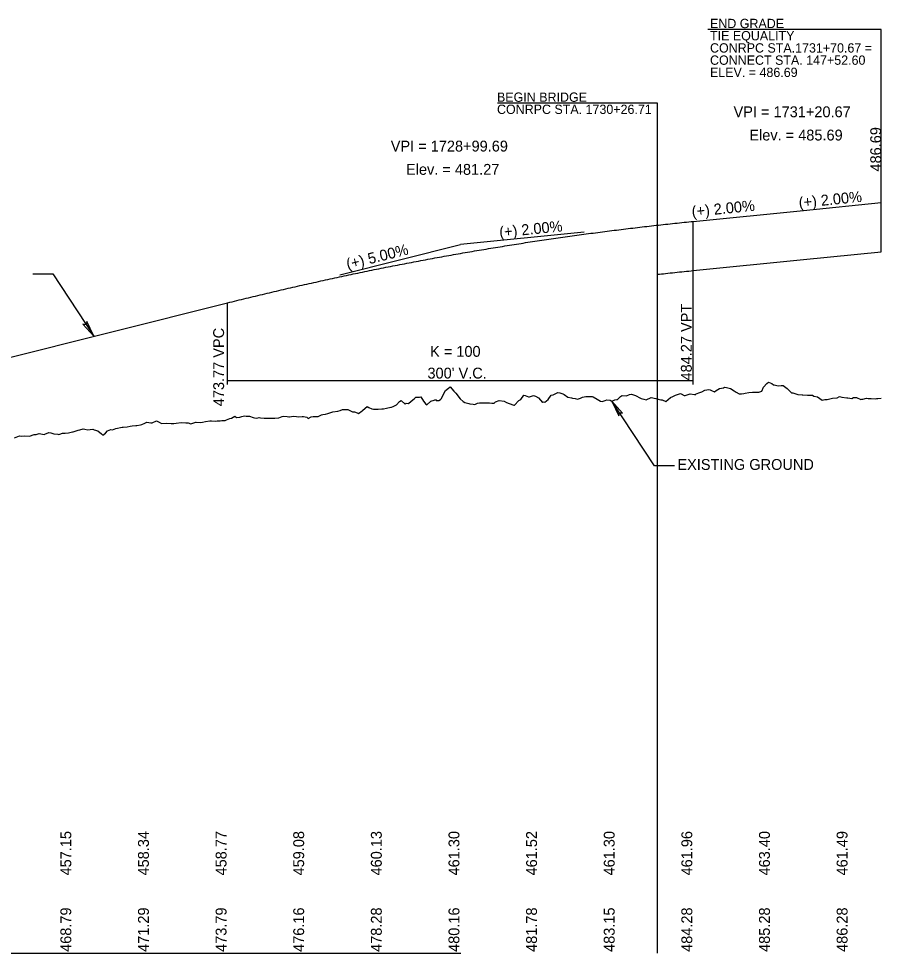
# Model space of a CAD drawing. Extents: x 2017200 to 2047700, y 854850 to 893350.
# Drawn here: x 2022115 to 2022671, y 877100 to 877702 of the extents above; entities that cross this region are included whole.
import ezdxf

# ---------------------------------------------------------------- set-up
doc = ezdxf.new("R2010")
doc.units = 0
for name, color, linetype in [('RD_DDB_GradeTX', 7, 'Continuous'), ('RD_DDB_Profile_EX', 7, 'Continuous'), ('RD_DDB_Profile_Lbl', 7, 'Continuous'), ('RD_DDB_Profile_PR', 7, 'Continuous'), ('RD_DDB_StripGrade', 7, 'Continuous'), ('RD_DDB_VCLbl', 7, 'Continuous'), ('RD_GPK_Profile_Cell', 7, 'Continuous'), ('RD_PD_Bridge', 7, 'Continuous'), ('RD_PD_NON-PLOTTING', 7, 'Continuous')]:
    doc.layers.add(name, color=color, linetype=linetype)

msp = doc.modelspace()

# ---------------------------------------------------------------- linework, layer by layer
at = {"layer": 'RD_DDB_GradeTX'}
for p in [(2022479.29, 877564.31), (2022322.08, 877536.95)]:
    msp.add_line(p, (2022399.69, 877556.35), dxfattribs=at)
at = {"layer": 'RD_DDB_Profile_EX'}
msp.add_lwpolyline([(2022112.5, 877431.98), (2022115.63, 877433.14), (2022117.16, 877433.03), (2022118.78, 877433.16), (2022122.19, 877433.08), (2022125.09, 877434.09), (2022126.47, 877433.98), (2022128.24, 877434.74), (2022131.53, 877434.13), (2022131.95, 877434.33), (2022134.55, 877435.34), (2022135.79, 877435.03), (2022137.7, 877434.45), (2022140.45, 877434.19), (2022141.07, 877434.13), (2022141.71, 877434.38), (2022143.45, 877435.01), (2022144.01, 877434.97), (2022145.11, 877434.98), (2022147.16, 877435.08), (2022149.77, 877435.75), (2022150.32, 877435.72), (2022151.47, 877436.2), (2022153.47, 877436.9), (2022154.43, 877437.03), (2022156.62, 877437.67), (2022157.75, 877437.48), (2022159.78, 877437.01), (2022161.23, 877437.2), (2022162.93, 877437.47), (2022163.74, 877437.16), (2022166.08, 877436.47), (2022168.4, 877434.39), (2022169.24, 877433.71), (2022170.98, 877434.96), (2022172.39, 877436.51), (2022174.43, 877437.35), (2022175.54, 877437.08), (2022177.72, 877437.89), (2022178.7, 877438.11), (2022180.74, 877438.58), (2022181.85, 877438.8), (2022182.38, 877438.77), (2022185, 877438.91), (2022187.04, 877439.34), (2022188.16, 877439.63), (2022190.5, 877439.82), (2022191.31, 877439.87), (2022193.5, 877440.34), (2022194.46, 877440.45), (2022196.36, 877441.42), (2022197.62, 877441.96), (2022200.26, 877441.65), (2022201.02, 877441.66), (2022203.92, 877442.76), (2022205.67, 877441.93), (2022207.08, 877441.15), (2022210.33, 877441.35), (2022213.38, 877441.11), (2022214.99, 877441.25), (2022216.54, 877441.34), (2022219.77, 877441.73), (2022222.84, 877441.51), (2022224.31, 877441.64), (2022226, 877441.03), (2022229.15, 877442.01), (2022229.53, 877441.98), (2022232.3, 877441.69), (2022233.63, 877442), (2022235.46, 877442.39), (2022238.29, 877442.85), (2022238.61, 877442.93), (2022239.29, 877442.86), (2022241.76, 877442.61), (2022242.95, 877442.76), (2022244.92, 877442.95), (2022245.93, 877443.02), (2022248.07, 877443.08), (2022249.05, 877443.49), (2022251.22, 877444.32), (2022252.26, 877444.62), (2022254.38, 877445.77), (2022255.46, 877445.04), (2022257.53, 877445.12), (2022258.8, 877445.67), (2022260.68, 877446.02), (2022261.58, 877445.94), (2022263.84, 877445.96), (2022266.24, 877445.06), (2022266.99, 877444.71), (2022268.56, 877444.65), (2022270.14, 877444.93), (2022270.9, 877444.89), (2022273.3, 877444.68), (2022275.56, 877444.58), (2022276.45, 877444.54), (2022276.91, 877444.51), (2022278.32, 877444.59), (2022279.29, 877444.54), (2022279.6, 877444.58), (2022280.22, 877444.66), (2022282.76, 877444.89), (2022284.88, 877445.65), (2022285.91, 877445.94), (2022288.08, 877445.67), (2022289.06, 877445.51), (2022289.53, 877445.51), (2022292.22, 877445.95), (2022294.19, 877445.73), (2022295.37, 877445.48), (2022297.84, 877445.61), (2022298.52, 877445.59), (2022300.74, 877445.29), (2022301.68, 877444.47), (2022303.51, 877445.48), (2022304.83, 877445.55), (2022307.59, 877445.6), (2022307.98, 877445.67), (2022310.27, 877446.64), (2022311.14, 877446.99), (2022312.83, 877447.16), (2022314.29, 877447.66), (2022317.49, 877448.6), (2022320.6, 877449.11), (2022322.19, 877449.55), (2022323.75, 877450.08), (2022327.11, 877450.09), (2022330.06, 877448.74), (2022331.46, 877448.58), (2022333.21, 877447.94), (2022334.1, 877447.55), (2022336.36, 877449.29), (2022336.87, 877449.83), (2022339.52, 877452.02), (2022340.78, 877451.54), (2022342.67, 877450.7), (2022343.64, 877450.37), (2022345.82, 877450.34), (2022346.62, 877450.38), (2022348.98, 877450.52), (2022350.1, 877450.69), (2022352.13, 877451.1), (2022354.76, 877451.68), (2022355.28, 877451.64), (2022356.38, 877452.06), (2022358.44, 877453.18), (2022360.32, 877455.37), (2022361.59, 877455.89), (2022364.08, 877453.67), (2022364.74, 877454.24), (2022366.14, 877454.02), (2022367.9, 877455.62), (2022369.85, 877456.97), (2022371.05, 877458.05), (2022373.4, 877458.12), (2022374.2, 877458.35), (2022375.9, 877455.45), (2022377.36, 877453.66), (2022378.05, 877453.24), (2022380.51, 877455.52), (2022382.71, 877456.13), (2022383.66, 877456.6), (2022384.15, 877456.05), (2022385.66, 877455.97), (2022386.82, 877456.61), (2022387.37, 877456.99), (2022389.97, 877462.42), (2022392.03, 877463.88), (2022393.12, 877464.83), (2022395.41, 877462.06), (2022396.28, 877461.1), (2022396.69, 877460.63), (2022399.43, 877457), (2022401.35, 877455.37), (2022402.58, 877454.72), (2022405.17, 877453.97), (2022405.74, 877453.71), (2022407.98, 877453.58), (2022408.89, 877453.34), (2022410.67, 877454.3), (2022412.04, 877454.46), (2022415.33, 877454.55), (2022418.35, 877454.37), (2022419.98, 877454.32), (2022421.5, 877454.28), (2022422.28, 877455.03), (2022424.69, 877455.88), (2022427.81, 877455.48), (2022429.3, 877454.72), (2022430.96, 877454.02), (2022434.12, 877452.9), (2022434.44, 877453.04), (2022437.27, 877455.87), (2022438.62, 877456.56), (2022440.42, 877459.34), (2022441.35, 877459.18), (2022443.58, 877458.43), (2022444.2, 877458.4), (2022446.73, 877459.26), (2022447.94, 877458.76), (2022449.88, 877457.71), (2022452.6, 877454.75), (2022453.04, 877455.11), (2022453.96, 877454.98), (2022456.19, 877456.64), (2022458.03, 877459.46), (2022459.34, 877459.57), (2022461.91, 877460.94), (2022462.5, 877461.07), (2022463.72, 877460.87), (2022465.65, 877460.35), (2022466.57, 877459.81), (2022468.8, 877458.15), (2022471.23, 877457.69), (2022471.96, 877457.51), (2022473.48, 877457.28), (2022475.11, 877456.92), (2022477.09, 877457.49), (2022478.26, 877458.02), (2022480.55, 877458.47), (2022481.42, 877458.55), (2022483.23, 877458.61), (2022484.57, 877458.52), (2022485.21, 877458.22), (2022487.72, 877456.86), (2022489.87, 877455.5), (2022490.88, 877455.29), (2022492.99, 877456), (2022494.03, 877456.38), (2022496.16, 877456.08), (2022497.18, 877455.59), (2022499.19, 877456.44), (2022500.34, 877456.54), (2022500.93, 877456.6), (2022502.75, 877458.57), (2022503.49, 877458.97), (2022503.84, 877459.17), (2022506.64, 877459.05), (2022508.5, 877459.85), (2022509.8, 877459.98), (2022512.51, 877459.12), (2022512.95, 877458.93), (2022515.23, 877457.77), (2022516.1, 877457.17), (2022517.82, 877456.9), (2022519.26, 877456.46), (2022522.48, 877457.87), (2022525.56, 877457.26), (2022527.14, 877456.82), (2022528.72, 877456.4), (2022529.52, 877456.47), (2022532.02, 877455.37), (2022535.02, 877457.94), (2022536.46, 877458.55), (2022538.18, 877459.42), (2022541.44, 877460.45), (2022541.78, 877460.25), (2022543.82, 877459.2), (2022544.48, 877459.24), (2022545.77, 877459.62), (2022547.64, 877460.18), (2022550.43, 877459.74), (2022550.79, 877459.71), (2022551.54, 877460.17), (2022553.94, 877461.16), (2022555.09, 877461.51), (2022557.1, 877462.62), (2022559.75, 877463.05), (2022560.51, 877462.77), (2022561.3, 877462.42), (2022563.4, 877461.46), (2022564.41, 877462.41), (2022566.56, 877463.67), (2022569.07, 877464.15), (2022569.71, 877464.51), (2022571.05, 877464.4), (2022572.86, 877463.96), (2022573.73, 877463.62), (2022576.02, 877462.16), (2022577.19, 877461.23), (2022579.17, 877460.23), (2022580.81, 877460.24), (2022582.32, 877460.39), (2022583.05, 877460.72), (2022585.48, 877461.14), (2022587.7, 877461.31), (2022588.63, 877461.42), (2022590.57, 877461.38), (2022591.78, 877461.35), (2022593.87, 877461.97), (2022594.94, 877464.57), (2022597.02, 877466.83), (2022598.09, 877467.79), (2022600.33, 877466.84), (2022601.24, 877466.09), (2022601.68, 877466.06), (2022604.4, 877465.46), (2022606.34, 877465.55), (2022607.55, 877465.7), (2022610.09, 877463.8), (2022610.7, 877463.05), (2022612.94, 877460.96), (2022613.86, 877460.81), (2022615.66, 877460.36), (2022617.01, 877459.93), (2022619.84, 877459.7), (2022620.32, 877459.59), (2022623.32, 877459.43), (2022624.98, 877459.32), (2022626.47, 877459.43), (2022627.24, 877458.7), (2022629.63, 877458.3), (2022632.78, 877456.11), (2022634.29, 877456.58), (2022635.93, 877456.6), (2022639.36, 877457.42), (2022642.24, 877457.66), (2022643.92, 877458.44), (2022645.39, 877458.16), (2022648.54, 877457.7), (2022649.12, 877457.58), (2022651.7, 877457.22), (2022652.93, 877457.82), (2022654.85, 877457.98), (2022657.59, 877456.69), (2022658.22, 877456.73), (2022658.87, 877456.84), (2022661.16, 877457.52), (2022662.25, 877457.31), (2022664.31, 877457.27), (2022666.91, 877457.13), (2022667.75, 877457.22), (2022668.63, 877457.18), (2022670.67, 877457.45)], dxfattribs=at)
at = {"layer": 'RD_DDB_Profile_Lbl'}
for p, q in [((2022524.64, 877413.87), (2022497.18, 877455.59)), ((2022537.51, 877413.87), (2022524.64, 877413.87))]:
    msp.add_line(p, q, dxfattribs=at)
for points in [[(2022670.67, 877583.45), (2022670.67, 877694.85), (2022559.13, 877694.85)], [(2022526.7, 877568.92), (2022526.7, 877647.47), (2022423.54, 877647.47)], [(2022124.22, 877537.5), (2022137.08, 877537.5), (2022163.53, 877497.32)]]:
    msp.add_lwpolyline(points, dxfattribs=at)
for points in [[(2022163.53, 877497.32), (2022159.07, 877506.82), (2022158.7, 877504.66), (2022156.56, 877505.17)], [(2022497.18, 877455.59), (2022501.64, 877446.09), (2022502.02, 877448.25), (2022504.15, 877447.74)]]:
    msp.add_lwpolyline(points, close=True, dxfattribs=at)
at = {"layer": 'RD_DDB_Profile_PR'}
for p, q in [((2022620.67, 877578.45), (2022670.67, 877583.45)), ((2022549.69, 877571.35), (2022620.67, 877578.45)), ((2021795, 877405.2), (2022249.69, 877518.85))]:
    msp.add_line(p, q, dxfattribs=at)
msp.add_spline([(2022249.69, 877518.85), (2022255.69, 877520.35), (2022261.69, 877521.82), (2022267.69, 877523.27), (2022273.69, 877524.71), (2022279.69, 877526.13), (2022285.69, 877527.53), (2022291.69, 877528.91), (2022297.69, 877530.28), (2022303.69, 877531.62), (2022309.69, 877532.95), (2022315.69, 877534.26), (2022321.69, 877535.56), (2022327.69, 877536.83), (2022333.69, 877538.09), (2022339.69, 877539.33), (2022345.69, 877540.55), (2022351.69, 877541.75), (2022357.69, 877542.94), (2022363.69, 877544.1), (2022369.69, 877545.25), (2022375.69, 877546.38), (2022381.69, 877547.5), (2022387.69, 877548.59), (2022393.69, 877549.67), (2022399.69, 877550.73), (2022405.69, 877551.77), (2022411.69, 877552.79), (2022417.69, 877553.8), (2022423.69, 877554.78), (2022429.69, 877555.75), (2022435.69, 877556.7), (2022441.69, 877557.64), (2022447.69, 877558.55), (2022453.69, 877559.45), (2022459.69, 877560.33), (2022465.69, 877561.19), (2022471.69, 877562.03), (2022477.69, 877562.86), (2022483.69, 877563.66), (2022489.69, 877564.45), (2022495.69, 877565.22), (2022501.69, 877565.98), (2022507.69, 877566.71), (2022513.69, 877567.43), (2022519.69, 877568.13), (2022525.69, 877568.81), (2022531.69, 877569.47), (2022537.69, 877570.12), (2022543.69, 877570.74), (2022549.69, 877571.35)], degree=3, dxfattribs=at)
at = {"layer": 'RD_DDB_VCLbl'}
for p, q in [((2022549.69, 877466.35), (2022549.69, 877571.35)), ((2022249.69, 877466.35), (2022249.69, 877518.85)), ((2022249.69, 877468.85), (2022549.69, 877468.85))]:
    msp.add_line(p, q, dxfattribs=at)
at = {"layer": 'RD_GPK_Profile_Cell'}
msp.add_line((2020500, 877100), (2022400, 877100), dxfattribs=at)
at = {"layer": 'RD_PD_Bridge'}
for p, q in [((2022670.67, 877551.78), (2022670.67, 877583.45)), ((2022526.7, 877537.25), (2022526.7, 877568.92)), ((2022549.69, 877539.68), (2022549.69, 877571.35)), ((2022620.67, 877546.78), (2022670.67, 877551.78)), ((2022549.69, 877539.68), (2022620.67, 877546.78))]:
    msp.add_line(p, q, dxfattribs=at)
msp.add_spline([(2022526.7, 877537.25), (2022531.69, 877537.8), (2022537.69, 877538.45), (2022543.69, 877539.08), (2022549.69, 877539.68)], degree=3, dxfattribs=at)
at = {"layer": 'RD_PD_NON-PLOTTING'}
msp.add_line((2022526.7, 877099.86), (2022526.7, 877568.92), dxfattribs=at)

# ---------------------------------------------------------------- texts
at = {"layer": 'RD_DDB_GradeTX'}
for s, rotation, p in [('(+) 2.00%', 5.71059, (2022617.92, 877579.91)), ('(+) 2.00%', 5.71116, (2022548.96, 877574.17)), ('(+) 2.00%', 5.71116, (2022425.04, 877560.89)), ('(+) 5.00%', 14.03465, (2022327.1, 877540.27))]:
    msp.add_text(s, height=7, rotation=rotation, dxfattribs=at).set_placement(p)
at = {"layer": 'RD_DDB_Profile_Lbl'}
for s, height, p in [('END GRADE', 6, (2022560.43, 877695.83)), ('TIE EQUALITY', 6, (2022560.43, 877687.96)), ('CONRPC STA.1731+70.67 =', 6, (2022560.43, 877680.09)), ('CONNECT STA. 147+52.60', 6, (2022560.43, 877672.22)), ('ELEV. = 486.69', 6, (2022560.43, 877664.36)), ('BEGIN BRIDGE', 6, (2022423.23, 877648.37)), ('CONRPC STA. 1730+26.71', 6, (2022423.23, 877640.55)), ('VPI = 1731+20.67', 7, (2022575.6, 877638.45)), ('Elev. = 485.69', 7, (2022585.77, 877623.45)), ('VPI = 1728+99.69', 7, (2022354.79, 877616.35)), ('Elev. = 481.27', 7, (2022364.63, 877601.35)), ('EXISTING GROUND', 7, (2022539.44, 877411.26))]:
    msp.add_text(s, height=height, dxfattribs=at).set_placement(p)
msp.add_text('486.69', height=7, rotation=90, dxfattribs=at).set_placement((2022670.67, 877603.45))
at = {"layer": 'RD_DDB_StripGrade'}
for s, p in [('484.27 VPT', (2022548.69, 877468.85)), ('473.77 VPC', (2022247.44, 877452.28)), ('457.15', (2022149, 877150)), ('458.34', (2022199, 877150)), ('458.77', (2022249, 877150)), ('459.08', (2022299, 877150)), ('460.13', (2022349, 877150)), ('461.30', (2022399, 877150)), ('461.52', (2022449, 877150)), ('461.30', (2022499, 877150)), ('461.96', (2022549, 877150)), ('463.40', (2022599, 877150)), ('461.49', (2022649, 877150)), ('468.79', (2022149, 877100.75)), ('471.29', (2022199, 877100.75)), ('473.79', (2022249, 877100.75)), ('476.16', (2022299, 877100.75)), ('478.28', (2022349, 877100.75)), ('480.16', (2022399, 877100.75)), ('481.78', (2022449, 877100.75)), ('483.15', (2022499, 877100.75)), ('484.28', (2022549, 877100.75)), ('485.28', (2022599, 877100.75)), ('486.28', (2022649, 877100.75))]:
    msp.add_text(s, height=7, rotation=90, dxfattribs=at).set_placement(p)
at = {"layer": 'RD_DDB_VCLbl'}
for s, p in [('K = 100', (2022380.13, 877484.1)), ("300' V.C.", (2022378.44, 877470.1))]:
    msp.add_text(s, height=7, dxfattribs=at).set_placement(p)

doc.saveas('drawing.dxf')
